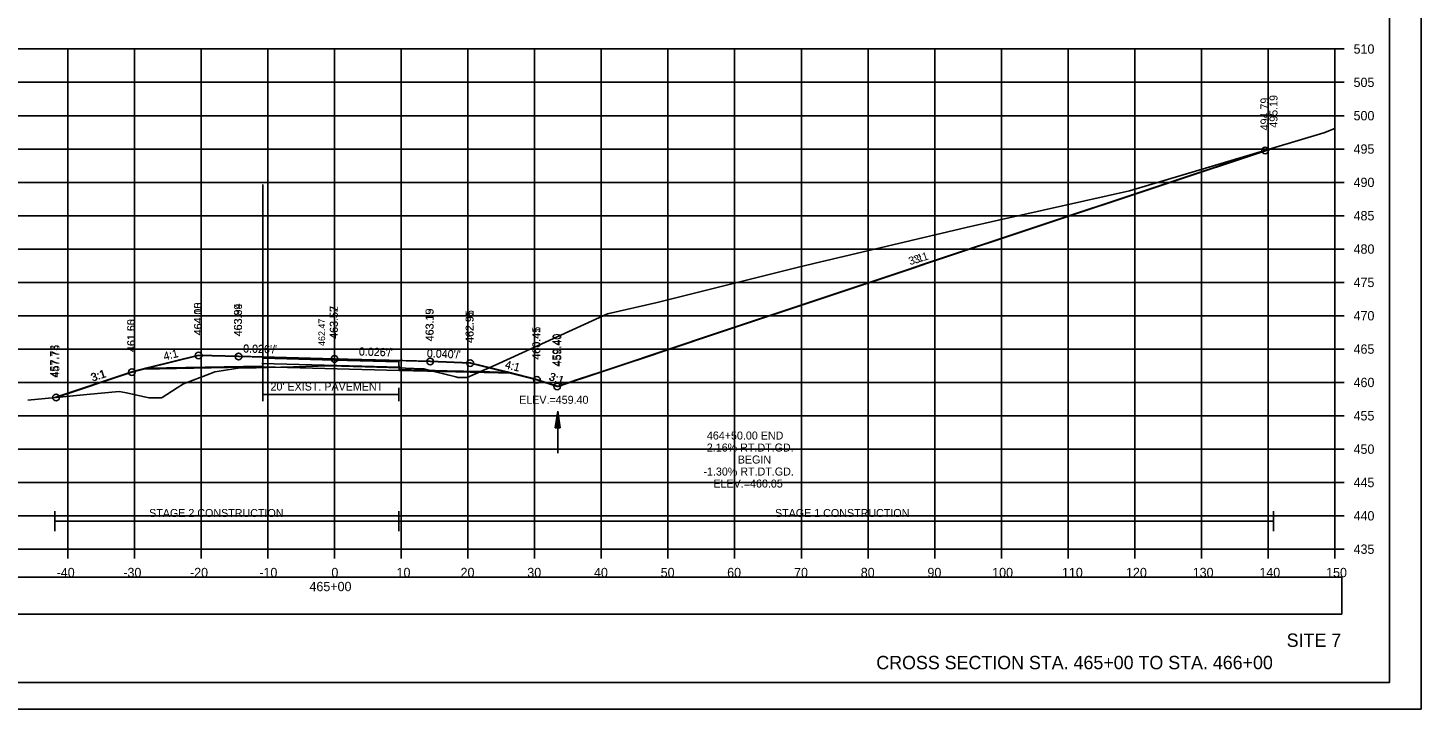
# Model space of a CAD drawing. Extents: x 1376273 to 1384221, y 378927 to 384592.
# Drawn here: x 1384011.9 to 1384220.8, y 381178.5 to 381280.7 of the extents above; entities that cross this region are included whole.
import ezdxf

# ---------------------------------------------------------------- set-up
doc = ezdxf.new("R2010")
doc.units = 0
for name, color, linetype in [('R_Alt Surface', 7, 'Continuous'), ('R_Axis', 7, 'Continuous'), ('R_Axis Annot', 7, 'Continuous'), ('R_Border', 7, 'Continuous'), ('R_Border Notes', 7, 'Continuous'), ('R_Contours', 7, 'Continuous'), ('R_Dimension', 7, 'Continuous'), ('R_Draft', 7, 'Continuous'), ('R_Exist Surface', 7, 'Continuous'), ('R_Fin Surface', 7, 'Continuous'), ('R_Grid', 7, 'Continuous'), ('R_No Plot', 7, 'Continuous'), ('R_Water', 7, 'Continuous'), ('R_Xsect Elev', 7, 'Continuous'), ('R_Xsect Slope', 7, 'Continuous'), ('T_Detection Zones', 7, 'Continuous')]:
    doc.layers.add(name, color=color, linetype=linetype)

msp = doc.modelspace()

# ---------------------------------------------------------------- linework, layer by layer
at = {"layer": 'R_Alt Surface'}
for points in [[(1384029.82, 381229.63), (1384047.16, 381229.97), (1384047.17, 381231.14), (1384057.91, 381230.86), (1384067.58, 381230.61), (1384067.59, 381229.44), (1384083.85, 381229.02)], [(1384047.17, 381226.69), (1384047.17, 381224.69)], [(1384047.17, 381225.69), (1384067.58, 381225.69)], [(1384067.58, 381226.69), (1384067.58, 381224.69)]]:
    msp.add_lwpolyline(points, dxfattribs=at)
at = {"layer": 'R_Axis'}
for p, q in [((1384207.91, 381202.51), (1384207.91, 381277.51)), ((1384209.31, 381277.51), (1384207.91, 381277.51)), ((1384209.31, 381272.51), (1384207.91, 381272.51)), ((1384209.31, 381267.51), (1384207.91, 381267.51)), ((1384209.31, 381262.51), (1384207.91, 381262.51)), ((1384209.31, 381257.51), (1384207.91, 381257.51)), ((1384209.31, 381252.51), (1384207.91, 381252.51)), ((1384209.31, 381247.51), (1384207.91, 381247.51)), ((1384209.31, 381242.51), (1384207.91, 381242.51)), ((1384209.31, 381237.51), (1384207.91, 381237.51)), ((1384209.31, 381232.51), (1384207.91, 381232.51)), ((1384209.31, 381227.51), (1384207.91, 381227.51)), ((1384209.31, 381222.51), (1384207.91, 381222.51)), ((1384209.31, 381217.51), (1384207.91, 381217.51)), ((1384209.31, 381212.51), (1384207.91, 381212.51)), ((1384209.31, 381207.51), (1384207.91, 381207.51)), ((1383907.91, 381202.51), (1384207.91, 381202.51)), ((1384017.91, 381201.11), (1384017.91, 381202.51)), ((1384027.91, 381201.11), (1384027.91, 381202.51)), ((1384037.91, 381201.11), (1384037.91, 381202.51)), ((1384047.91, 381201.11), (1384047.91, 381202.51)), ((1384057.91, 381201.11), (1384057.91, 381202.51)), ((1384067.91, 381201.11), (1384067.91, 381202.51)), ((1384077.91, 381201.11), (1384077.91, 381202.51)), ((1384087.91, 381201.11), (1384087.91, 381202.51)), ((1384097.91, 381201.11), (1384097.91, 381202.51)), ((1384107.91, 381201.11), (1384107.91, 381202.51)), ((1384117.91, 381201.11), (1384117.91, 381202.51)), ((1384127.91, 381201.11), (1384127.91, 381202.51)), ((1384137.91, 381201.11), (1384137.91, 381202.51)), ((1384147.91, 381201.11), (1384147.91, 381202.51)), ((1384157.91, 381201.11), (1384157.91, 381202.51)), ((1384167.91, 381201.11), (1384167.91, 381202.51)), ((1384177.91, 381201.11), (1384177.91, 381202.51)), ((1384187.91, 381201.11), (1384187.91, 381202.51)), ((1384197.91, 381201.11), (1384197.91, 381202.51)), ((1384207.91, 381201.11), (1384207.91, 381202.51)), ((1384209.31, 381202.51), (1384207.91, 381202.51))]:
    msp.add_line(p, q, dxfattribs=at)
at = {"layer": 'R_Axis Annot'}
msp.add_lwpolyline([(1383907.13, 381192.77), (1384208.93, 381192.77), (1384208.93, 381198.3), (1383907.13, 381198.3)], close=True, dxfattribs=at)
at = {"layer": 'R_Border'}
for q in [(1384216.09, 381387.97), (1383899.91, 381182.51)]:
    msp.add_line((1384216.09, 381182.51), q, dxfattribs=at)
at = {"layer": 'R_Contours'}
for p, q in [((1384047.16, 381229.97), (1384029.82, 381229.63)), ((1384047.17, 381229.85), (1384047.16, 381229.85)), ((1384047.17, 381229.85), (1384047.17, 381229.97)), ((1384047.17, 381229.74), (1384047.17, 381229.85)), ((1384067.59, 381229.7), (1384067.59, 381229.44)), ((1384067.59, 381229.44), (1384072.22, 381229.32)), ((1384079.79, 381229.13), (1384072.22, 381229.32)), ((1384079.79, 381229.13), (1384083.85, 381229.02)), ((1384083.85, 381229.02), (1384088.27, 381227.91))]:
    msp.add_line(p, q, dxfattribs=at)
for points in [[(1384197.33, 381262.26), (1384187.5, 381259.33), (1384177.1, 381256.23), (1384157.48, 381251.85), (1384152.63, 381250.72), (1384129.76, 381245.32), (1384127.1, 381244.67), (1384106.28, 381239.5), (1384098.87, 381237.79), (1384082, 381230.12), (1384081.09, 381229.71), (1384079.79, 381229.13)], [(1384088.27, 381227.91), (1384091.29, 381226.91), (1384094.67, 381228.04), (1384097.77, 381229.07), (1384100.62, 381230.02), (1384101.66, 381230.37), (1384106.53, 381231.99), (1384116.11, 381235.18), (1384143.94, 381244.46), (1384146.09, 381245.18), (1384197.33, 381262.26)], [(1384197.33, 381262.26), (1384197.33, 381262.26)], [(1384016.16, 381225.26), (1384020.8, 381225.71), (1384025.61, 381226.13), (1384026.75, 381225.94), (1384030.08, 381225.21), (1384031.91, 381225.22), (1384032.09, 381225.23), (1384034.34, 381226.71), (1384035.25, 381227.28), (1384039.21, 381228.82), (1384039.98, 381229.09), (1384040.64, 381229.21), (1384043.78, 381229.69), (1384045.98, 381229.72), (1384046.17, 381229.72), (1384047.17, 381229.74)], [(1384029.82, 381229.63), (1384027.54, 381229.06), (1384016.16, 381225.26)], [(1384047.17, 381229.97), (1384047.16, 381229.97)], [(1384047.16, 381229.85), (1384047.17, 381229.85)], [(1384072.22, 381229.32), (1384071.29, 381229.56), (1384071.11, 381229.57), (1384068.58, 381229.67), (1384067.76, 381229.69), (1384067.59, 381229.7)], [(1384072.22, 381229.32), (1384076.1, 381228.33), (1384076.41, 381228.25), (1384077.73, 381228.24), (1384077.8, 381228.23), (1384079.79, 381229.13)]]:
    msp.add_lwpolyline(points, dxfattribs=at)
at = {"layer": 'R_Dimension'}
for p, q in [((1384015.96, 381205.23), (1384015.96, 381208.23)), ((1384015.96, 381206.73), (1384198.69, 381206.73)), ((1384067.58, 381205.23), (1384067.58, 381208.23)), ((1384198.69, 381205.23), (1384198.69, 381208.23))]:
    msp.add_line(p, q, dxfattribs=at)
at = {"layer": 'R_Exist Surface'}
msp.add_lwpolyline([(1384011.91, 381224.85), (1384020.8, 381225.71), (1384025.61, 381226.13), (1384026.75, 381225.94), (1384030.08, 381225.21), (1384031.91, 381225.22), (1384032.09, 381225.23), (1384034.34, 381226.71), (1384035.25, 381227.28), (1384039.21, 381228.82), (1384039.98, 381229.09), (1384040.64, 381229.21), (1384043.78, 381229.69), (1384045.98, 381229.72), (1384046.17, 381229.72), (1384055.46, 381229.94), (1384057.22, 381229.98), (1384067.76, 381229.69), (1384068.58, 381229.67), (1384071.11, 381229.57), (1384071.29, 381229.56), (1384076.1, 381228.33), (1384076.41, 381228.25), (1384077.73, 381228.24), (1384077.8, 381228.23), (1384082, 381230.12), (1384098.87, 381237.79), (1384106.28, 381239.5), (1384127.1, 381244.67), (1384129.76, 381245.32), (1384152.63, 381250.72), (1384157.48, 381251.85), (1384177.1, 381256.23), (1384187.5, 381259.33), (1384206.24, 381264.92), (1384207.91, 381265.58)], dxfattribs=at)
at = {"layer": 'R_Fin Surface'}
msp.add_lwpolyline([(1384016.16, 381225.26), (1384027.54, 381229.06), (1384029.82, 381229.63), (1384037.54, 381231.56), (1384043.54, 381231.4), (1384057.91, 381231.03), (1384072.27, 381230.65), (1384078.27, 381230.41), (1384083.85, 381229.02), (1384088.27, 381227.91), (1384091.29, 381226.91), (1384094.67, 381228.04), (1384097.77, 381229.07), (1384100.62, 381230.02), (1384101.66, 381230.37), (1384106.53, 381231.99), (1384116.11, 381235.18), (1384143.94, 381244.46), (1384146.09, 381245.18), (1384197.33, 381262.26), (1384197.45, 381262.3)], dxfattribs=at)
at = {"layer": 'R_Grid'}
for p, q in [((1383907.91, 381277.51), (1384207.91, 381277.51)), ((1384017.91, 381202.51), (1384017.91, 381277.51)), ((1384027.91, 381202.51), (1384027.91, 381277.51)), ((1384037.91, 381202.51), (1384037.91, 381277.51)), ((1384047.91, 381202.51), (1384047.91, 381277.51)), ((1384057.91, 381202.51), (1384057.91, 381277.51)), ((1384067.91, 381202.51), (1384067.91, 381277.51)), ((1384077.91, 381202.51), (1384077.91, 381277.51)), ((1384087.91, 381202.51), (1384087.91, 381277.51)), ((1384097.91, 381202.51), (1384097.91, 381277.51)), ((1384107.91, 381202.51), (1384107.91, 381277.51)), ((1384117.91, 381202.51), (1384117.91, 381277.51)), ((1384127.91, 381202.51), (1384127.91, 381277.51)), ((1384137.91, 381202.51), (1384137.91, 381277.51)), ((1384147.91, 381202.51), (1384147.91, 381277.51)), ((1384157.91, 381202.51), (1384157.91, 381277.51)), ((1384167.91, 381202.51), (1384167.91, 381277.51)), ((1384177.91, 381202.51), (1384177.91, 381277.51)), ((1384187.91, 381202.51), (1384187.91, 381277.51)), ((1384197.91, 381202.51), (1384197.91, 381277.51)), ((1384207.91, 381202.51), (1384207.91, 381277.51)), ((1383907.91, 381272.51), (1384207.91, 381272.51)), ((1383907.91, 381267.51), (1384207.91, 381267.51)), ((1383907.91, 381262.51), (1384207.91, 381262.51)), ((1383907.91, 381257.51), (1384207.91, 381257.51)), ((1383907.91, 381252.51), (1384207.91, 381252.51)), ((1383907.91, 381247.51), (1384207.91, 381247.51)), ((1383907.91, 381242.51), (1384207.91, 381242.51)), ((1383907.91, 381237.51), (1384207.91, 381237.51)), ((1383907.91, 381232.51), (1384207.91, 381232.51)), ((1383907.91, 381227.51), (1384207.91, 381227.51)), ((1383907.91, 381222.51), (1384207.91, 381222.51)), ((1383907.91, 381217.51), (1384207.91, 381217.51)), ((1383907.91, 381212.51), (1384207.91, 381212.51)), ((1383907.91, 381207.51), (1384207.91, 381207.51)), ((1383907.91, 381202.51), (1384207.91, 381202.51))]:
    msp.add_line(p, q, dxfattribs=at)
at = {"layer": 'R_No Plot'}
msp.add_line((1383887.51, 381178.53), (1384220.84, 381178.53), dxfattribs=at)
for points in [[(1383887.5, 381391.86), (1384220.84, 381391.86), (1384220.84, 381178.53), (1383887.5, 381178.53)], [(1384133.83, 381387.97), (1384133.83, 381378.09), (1384169.56, 381378.09), (1384169.56, 381375.17), (1384192.76, 381375.17), (1384192.76, 381350.84), (1384216.09, 381350.84), (1384216.09, 381182.51), (1383899.91, 381182.51), (1383899.91, 381387.97)]]:
    msp.add_lwpolyline(points, close=True, dxfattribs=at)
for points in [[(1384015.96, 381225.24), (1384027.54, 381229.1), (1384030.05, 381229.73), (1384037.54, 381231.6), (1384043.54, 381231.45), (1384057.91, 381231.07), (1384072.27, 381230.7), (1384078.27, 381230.46), (1384083.8, 381229.08), (1384088.27, 381227.96), (1384091.43, 381226.91), (1384094.36, 381227.89), (1384094.85, 381228.05), (1384097.98, 381229.09), (1384100.87, 381230.06), (1384105.37, 381231.56), (1384106.85, 381232.05), (1384116.53, 381235.28), (1384144.67, 381244.66), (1384146.85, 381245.38), (1384198.69, 381262.66), (1384198.8, 381262.7)], [(1384029.1, 381229.49), (1384047.16, 381229.85), (1384047.17, 381231.19), (1384057.91, 381230.91), (1384067.58, 381230.66), (1384067.59, 381229.32), (1384084.59, 381228.88)]]:
    msp.add_lwpolyline(points, dxfattribs=at)
for centre in [(1384197.45, 381262.3), (1384037.54, 381231.56), (1384043.54, 381231.4), (1384027.54, 381229.06), (1384057.91, 381231.03), (1384072.27, 381230.65), (1384078.27, 381230.41), (1384088.27, 381227.91), (1384016.16, 381225.26), (1384091.29, 381226.91), (1384091.29, 381226.91)]:
    msp.add_circle(centre, 0.5, dxfattribs=at)
at = {"layer": 'R_Water'}
for p, q in [((1384091, 381220.68), (1384091.38, 381223.18)), ((1384091.07, 381220.68), (1384091.38, 381222.76)), ((1384091.13, 381220.68), (1384091.38, 381222.33)), ((1384091.19, 381220.68), (1384091.38, 381221.91)), ((1384091.26, 381220.68), (1384091.38, 381221.49)), ((1384091.38, 381216.93), (1384091.38, 381223.18)), ((1384091.75, 381220.68), (1384091.38, 381223.18)), ((1384091.69, 381220.68), (1384091.38, 381222.76)), ((1384091.63, 381220.68), (1384091.38, 381222.33)), ((1384091.56, 381220.68), (1384091.38, 381221.91)), ((1384091.5, 381220.68), (1384091.38, 381221.49)), ((1384091, 381220.68), (1384091.75, 381220.68)), ((1384091.32, 381220.68), (1384091.38, 381221.07)), ((1384091.44, 381220.68), (1384091.38, 381221.07))]:
    msp.add_line(p, q, dxfattribs=at)
at = {"layer": 'T_Detection Zones'}
for p, q in [((1384047.17, 381226.69), (1384047.17, 381257.17)), ((1384047.02, 381230.36), (1384067.61, 381229.82)), ((1384047.16, 381229.85), (1384067.59, 381229.32))]:
    msp.add_line(p, q, dxfattribs=at)

# ---------------------------------------------------------------- texts
at = {"layer": 'R_Alt Surface'}
msp.add_text("20' EXIST. PAVEMENT", height=1.2, dxfattribs=at).set_placement((1384048.32, 381226.3))
at = {"layer": 'R_Axis Annot'}
for s, p in [('510', (1384210.71, 381276.81)), ('505', (1384210.71, 381271.81)), ('500', (1384210.71, 381266.81)), ('495', (1384210.71, 381261.81)), ('490', (1384210.71, 381256.81)), ('485', (1384210.71, 381251.81)), ('480', (1384210.71, 381246.81)), ('475', (1384210.71, 381241.81)), ('470', (1384210.71, 381236.81)), ('465', (1384210.71, 381231.81)), ('460', (1384210.71, 381226.81)), ('455', (1384210.71, 381221.81)), ('450', (1384210.71, 381216.81)), ('445', (1384210.71, 381211.81)), ('440', (1384210.71, 381206.81)), ('435', (1384210.71, 381201.81)), ('-40', (1384016.25, 381198.31)), ('-30', (1384026.25, 381198.31)), ('-20', (1384036.25, 381198.31)), ('-10', (1384046.64, 381198.31)), ('0', (1384057.45, 381198.31)), ('10', (1384067.22, 381198.31)), ('20', (1384076.82, 381198.31)), ('30', (1384086.82, 381198.31)), ('40', (1384096.82, 381198.31)), ('50', (1384106.82, 381198.31)), ('60', (1384116.79, 381198.31)), ('70', (1384126.82, 381198.31)), ('80', (1384136.82, 381198.31)), ('90', (1384146.82, 381198.31)), ('100', (1384156.53, 381198.31)), ('110', (1384166.99, 381198.31)), ('120', (1384176.59, 381198.31)), ('130', (1384186.59, 381198.31)), ('140', (1384196.59, 381198.31)), ('150', (1384206.59, 381198.31)), ('465+00', (1384054.16, 381196.21))]:
    msp.add_text(s, height=1.4, dxfattribs=at).set_placement(p)
at = {"layer": 'R_Border Notes'}
msp.add_text('ELEV.=459.40', height=1.2, dxfattribs=at).set_placement((1384085.6, 381224.31))
at = {"layer": 'R_Dimension'}
for s, p in [('STAGE 2 CONSTRUCTION', (1384030.12, 381207.33)), ('STAGE 1 CONSTRUCTION', (1384123.96, 381207.33))]:
    msp.add_text(s, height=1.2, dxfattribs=at).set_placement(p)
at = {"layer": 'R_Draft'}
for s, p in [('SITE 7', (1384200.68, 381187.86)), ('CROSS SECTION STA. 465+00 TO STA. 466+00', (1384139.15, 381184.51))]:
    msp.add_text(s, height=2, dxfattribs=at).set_placement(p)
at = {"layer": 'R_No Plot'}
for s, rotation, p in [('495.19', 90, (1384199.3, 381265.7)), ('3:1', 18.4349, (1384144.96, 381245.28)), ('464.10', 90, (1384038.04, 381234.6)), ('463.94', 90, (1384044.04, 381234.45)), ('463.57', 90, (1384058.41, 381234.07)), ('463.19', 90, (1384072.77, 381233.7)), ('462.95', 90, (1384078.77, 381233.46)), ('461.60', 90, (1384028.04, 381232.1)), ('460.45', 90, (1384088.77, 381230.96)), ('459.40', 90, (1384091.93, 381229.91)), ('457.73', 90, (1384016.46, 381228.24)), ('4:1', 14.0362, (1384032.42, 381230.84)), ("0.026'/'", 358.5106, (1384044.2, 381232.03)), ("0.026'/'", 358.5106, (1384061.56, 381231.58)), ("0.040'/'", 357.7094, (1384071.74, 381231.32)), ('4:1', 345.9638, (1384083.39, 381229.7)), ('3:1', 18.4349, (1384021.59, 381227.65)), ('3:1', 341.5651, (1384090.01, 381227.91))]:
    msp.add_text(s, height=1.2, rotation=rotation, dxfattribs=at).set_placement(p)
at = {"layer": 'R_Xsect Elev'}
for s, height, rotation, p in [('494.79', 1.2, 90, (1384197.95, 381265.3)), ('464.05', 1.2, 90, (1384038.04, 381234.56)), ('463.89', 1.2, 90, (1384044.04, 381234.4)), ('463.52', 1.2, 90, (1384058.41, 381234.03)), ('463.15', 1.2, 90, (1384072.77, 381233.65)), ('462.91', 1.2, 90, (1384078.77, 381233.41)), ('461.55', 1.2, 90, (1384028.04, 381232.06)), ('462.47', 1, 90, (1384056.51, 381232.98)), ('460.41', 1.2, 90, (1384088.77, 381230.91)), ('459.40', 1.2, 90, (1384091.79, 381229.91)), ('457.75', 1.2, 90, (1384016.66, 381228.26)), ('464+50.00 END', 1.2, 360, (1384113.75, 381218.95)), ('2.16% RT.DT.GD.', 1.2, 360, (1384113.74, 381217.15)), ('BEGIN', 1.2, 360, (1384118.38, 381215.35)), ('-1.30% RT.DT.GD.', 1.2, 360, (1384113.23, 381213.55)), ('ELEV.=460.05', 1.2, 360, (1384114.73, 381211.75))]:
    msp.add_text(s, height=height, rotation=rotation, dxfattribs=at).set_placement(p)
at = {"layer": 'R_Xsect Slope'}
for s, rotation, p in [('3:1', 18.4349, (1384144.21, 381245.08)), ('4:1', 14.0362, (1384032.42, 381230.79)), ("0.026'/'", 358.5106, (1384044.2, 381231.98)), ("0.026'/'", 358.5106, (1384061.56, 381231.53)), ("0.040'/'", 357.7094, (1384071.74, 381231.28)), ('4:1', 345.9638, (1384083.39, 381229.65)), ('3:1', 18.4349, (1384021.69, 381227.63)), ('3:1', 341.5651, (1384089.94, 381227.89))]:
    msp.add_text(s, height=1.2, rotation=rotation, dxfattribs=at).set_placement(p)

doc.saveas('drawing.dxf')
